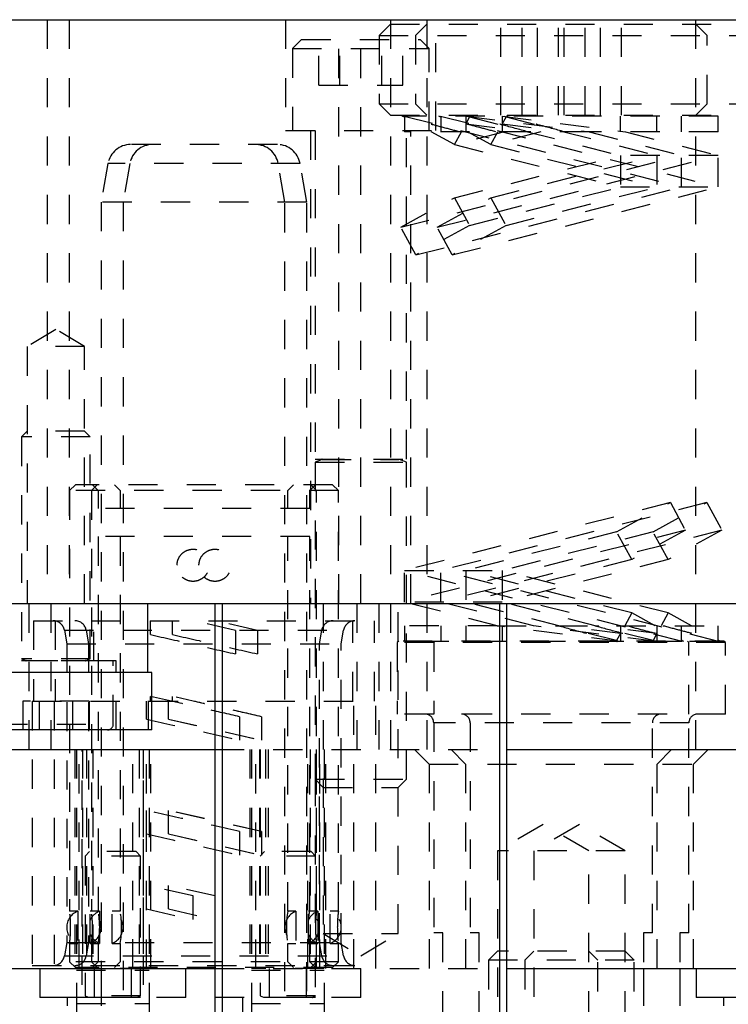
# Model space of a CAD drawing. Header units: inches. Extents: x 1880 to 2363, y -453 to -54.
# Tile 435 of 656: x 1900.26 to 1902.69, y -148.32 to -144.94. Entities that reach past the tile are written whole.
import ezdxf

# ---------------------------------------------------------------- set-up
doc = ezdxf.new("R2010")
doc.units = ezdxf.units.IN
doc.header["$LTSCALE"] = 0.5
doc.header["$MEASUREMENT"] = 0
doc.linetypes.add('HIDDEN', pattern=[0.225, 0.15, -0.075])
doc.layers.add('SID-M-H', color=4, linetype='HIDDEN')
doc.layers.add('SID-M-S', color=105, linetype='Continuous')

msp = doc.modelspace()

# ---------------------------------------------------------------- linework, layer by layer
at = {"layer": 'SID-M-H'}
for p, q in [((1900.35267, -144.9432), (1900.35267, -146.9432)), ((1900.42767, -144.9432), (1900.42767, -146.9432)), ((1901.17017, -144.9432), (1901.17017, -145.3232)), ((1901.35267, -146.9432), (1901.35267, -144.9432)), ((1901.42767, -146.9432), (1901.42767, -144.9432)), ((1901.52922, -144.9582), (1901.49017, -144.99725)), ((1901.52922, -144.9432), (1901.52922, -147.4432)), ((1901.52922, -144.9582), (1902.70112, -144.9582)), ((1901.65422, -144.9582), (1901.61517, -144.99725)), ((1901.65422, -144.9432), (1901.65422, -147.4432)), ((1901.68517, -145.3232), (1901.68517, -144.9432)), ((1901.90833, -145.2707), (1901.90833, -144.9582)), ((1901.9805, -145.2707), (1901.9805, -144.9582)), ((1902.03333, -145.2707), (1902.03333, -144.9582)), ((1902.1055, -145.2707), (1902.1055, -144.9582)), ((1902.12483, -145.2707), (1902.12483, -144.9582)), ((1902.197, -145.2707), (1902.197, -144.9582)), ((1902.24983, -145.2707), (1902.24983, -144.9582)), ((1902.322, -145.2707), (1902.322, -144.9582)), ((1902.57612, -147.4432), (1902.57612, -144.9432)), ((1902.61517, -144.99725), (1902.57612, -144.9582)), ((1901.49017, -144.99725), (1902.74017, -144.99725)), ((1901.49017, -144.99725), (1901.49017, -145.23165)), ((1901.61517, -144.99725), (1901.61517, -145.23165)), ((1902.61517, -145.23165), (1902.61517, -144.99725)), ((1901.22454, -145.0107), (1901.19329, -145.04195)), ((1901.22454, -145.0107), (1901.63079, -145.0107)), ((1901.28333, -145.16695), (1901.28333, -145.0107)), ((1901.3555, -145.16695), (1901.3555, -145.0107)), ((1901.49983, -145.16695), (1901.49983, -145.0107)), ((1901.572, -145.16695), (1901.572, -145.0107)), ((1901.66204, -145.04195), (1901.63079, -145.0107)), ((1901.19329, -145.04195), (1901.66204, -145.04195)), ((1901.19329, -145.04195), (1901.19329, -145.3232)), ((1901.66204, -145.3232), (1901.66204, -145.04195)), ((1901.28333, -145.16695), (1901.572, -145.16695)), ((1901.49017, -145.23165), (1902.74017, -145.23165)), ((1901.49017, -145.23165), (1901.52922, -145.2707)), ((1901.61517, -145.23165), (1901.65422, -145.2707)), ((1902.57612, -145.2707), (1902.61517, -145.23165)), ((1901.52922, -145.2707), (1902.70112, -145.2707)), ((1901.57767, -145.27736), (1901.57006, -145.2732)), ((1901.57624, -145.2732), (1902.52767, -145.5162)), ((1902.65267, -145.2732), (1901.57624, -145.2732)), ((1901.57767, -145.2732), (1901.57767, -145.3272)), ((1901.70267, -145.27736), (1901.69506, -145.2732)), ((1901.70124, -145.2732), (1902.65267, -145.5162)), ((1901.70267, -145.2732), (1901.70267, -145.3272)), ((1901.78767, -145.2732), (1902.21052, -145.3272)), ((1901.78767, -145.2732), (1901.78767, -145.3272)), ((1901.79528, -145.2732), (1901.8007, -145.27617)), ((1901.91267, -145.2732), (1902.33552, -145.3272)), ((1901.91267, -145.2732), (1901.91267, -145.3272)), ((1901.92028, -145.2732), (1901.9257, -145.27617)), ((1902.31767, -145.3272), (1902.31767, -145.2732)), ((1902.44267, -145.3272), (1902.44267, -145.2732)), ((1902.52767, -145.3272), (1902.52767, -145.2732)), ((1902.65267, -145.3272), (1902.65267, -145.2732)), ((1901.8007, -145.27617), (1901.78767, -145.30002)), ((1901.78767, -145.30002), (1902.00052, -145.3272)), ((1901.8007, -145.27617), (1902.31767, -145.4082)), ((1901.9257, -145.27617), (1901.91267, -145.30002)), ((1901.91267, -145.30002), (1902.12552, -145.3272)), ((1901.9257, -145.27617), (1902.44267, -145.4082)), ((1901.17017, -145.3232), (1901.68517, -145.3232)), ((1901.25567, -145.3232), (1901.25567, -146.9432)), ((1901.27142, -145.3232), (1901.27142, -146.4486)), ((1902.00052, -145.3272), (1901.57767, -145.3272)), ((1901.58392, -146.4486), (1901.58392, -145.3232)), ((1901.59967, -146.9432), (1901.59967, -145.3232)), ((1901.74891, -145.37094), (1901.66887, -145.3272)), ((1901.74891, -145.37094), (1901.77281, -145.3272)), ((1901.92016, -145.3272), (1901.74891, -145.37094)), ((1901.87391, -145.37094), (1901.79387, -145.3272)), ((1901.87391, -145.37094), (1901.89781, -145.3272)), ((1902.04516, -145.3272), (1901.87391, -145.37094)), ((1902.21052, -145.3272), (1902.52767, -145.4082)), ((1902.65267, -145.3272), (1902.21052, -145.3272)), ((1902.33552, -145.3272), (1902.65267, -145.4082)), ((1901.14185, -145.37092), (1900.63849, -145.37092)), ((1901.74891, -145.37094), (1902.31767, -145.5162)), ((1901.87391, -145.37094), (1902.44267, -145.5162)), ((1901.56463, -145.65417), (1902.52767, -145.4082)), ((1901.68963, -145.65417), (1902.65267, -145.4082)), ((1901.74891, -145.55346), (1902.31767, -145.4082)), ((1901.87391, -145.55346), (1902.44267, -145.4082)), ((1902.65267, -145.4082), (1902.31767, -145.4082)), ((1902.31767, -145.4082), (1902.31767, -145.5162)), ((1902.44267, -145.4082), (1902.44267, -145.5162)), ((1902.52767, -145.5162), (1902.52767, -145.4082)), ((1902.65267, -145.5162), (1902.65267, -145.4082)), ((1900.56094, -145.43599), (1900.53771, -145.56777)), ((1901.21939, -145.43599), (1900.56094, -145.43599)), ((1900.63594, -145.43599), (1900.61271, -145.56777)), ((1901.16763, -145.56777), (1901.14439, -145.43599)), ((1901.24263, -145.56777), (1901.21939, -145.43599)), ((1901.61642, -145.74894), (1902.52767, -145.5162)), ((1901.74142, -145.74894), (1902.65267, -145.5162)), ((1901.8007, -145.64824), (1902.31767, -145.5162)), ((1901.9257, -145.64824), (1902.44267, -145.5162)), ((1902.31767, -145.5162), (1902.65267, -145.5162)), ((1901.24263, -145.56777), (1900.53771, -145.56777)), ((1900.53771, -145.56777), (1900.53771, -148.1932)), ((1900.61271, -145.56777), (1900.61271, -149.07171)), ((1901.16763, -149.07171), (1901.16763, -145.56777)), ((1901.24263, -149.07171), (1901.24263, -145.56777)), ((1901.56463, -145.65417), (1901.74891, -145.55346)), ((1901.68963, -145.65417), (1901.87391, -145.55346)), ((1901.74891, -145.55346), (1901.8007, -145.64824)), ((1901.87391, -145.55346), (1901.9257, -145.64824)), ((1901.61642, -145.74894), (1901.56463, -145.65417)), ((1901.8007, -145.64824), (1901.61642, -145.74894)), ((1901.74142, -145.74894), (1901.68963, -145.65417)), ((1901.9257, -145.64824), (1901.74142, -145.74894)), ((1900.38234, -146.00406), (1900.28391, -146.0632)), ((1900.48077, -146.0632), (1900.38234, -146.00406)), ((1900.48077, -146.0632), (1900.28391, -146.0632)), ((1900.28391, -146.0632), (1900.28391, -146.9432)), ((1900.48077, -146.9432), (1900.48077, -146.0632)), ((1900.28391, -146.35265), (1900.26423, -146.37234)), ((1900.48077, -146.35265), (1900.28391, -146.35265)), ((1900.50045, -146.37234), (1900.48077, -146.35265)), ((1900.50045, -146.37234), (1900.26423, -146.37234)), ((1900.26423, -146.37234), (1900.26423, -147.13249)), ((1900.50045, -147.13249), (1900.50045, -146.37234)), ((1901.27142, -146.4486), (1901.58392, -146.4486)), ((1901.29497, -146.45012), (1901.27142, -146.4587)), ((1901.29497, -146.45012), (1901.55855, -146.45012)), ((1901.58392, -146.4587), (1901.56036, -146.45012)), ((1901.27142, -146.4587), (1901.58392, -146.4587)), ((1901.27142, -146.4587), (1901.27142, -147.54545)), ((1901.58392, -147.54545), (1901.58392, -146.4587)), ((1900.44912, -146.53667), (1900.42944, -146.55635)), ((1901.35089, -146.55635), (1900.42944, -146.55635)), ((1900.42944, -146.55635), (1900.42944, -147.9973)), ((1901.33121, -146.53667), (1900.44912, -146.53667)), ((1900.52412, -146.53667), (1900.50444, -146.55635)), ((1900.50444, -146.55635), (1900.50444, -147.9973)), ((1900.50818, -146.53667), (1900.52786, -146.55635)), ((1900.52786, -146.55635), (1900.52786, -146.61738)), ((1900.58318, -146.53667), (1900.60286, -146.55635)), ((1900.60286, -146.55635), (1900.60286, -146.61738)), ((1901.17747, -146.55635), (1901.19715, -146.53667)), ((1901.17747, -146.61738), (1901.17747, -146.55635)), ((1901.25247, -146.55635), (1901.27215, -146.53667)), ((1901.25247, -146.61738), (1901.25247, -146.55635)), ((1901.27589, -146.55635), (1901.25621, -146.53667)), ((1901.27589, -147.9973), (1901.27589, -146.55635)), ((1901.35089, -146.55635), (1901.33121, -146.53667)), ((1901.35089, -147.9973), (1901.35089, -146.55635)), ((1901.25247, -146.61738), (1900.52786, -146.61738)), ((1902.48891, -146.59746), (1901.57767, -146.8302)), ((1902.61391, -146.59746), (1901.70267, -146.8302)), ((1902.30463, -146.69817), (1902.48891, -146.59746)), ((1902.42963, -146.69817), (1902.61391, -146.59746)), ((1902.48891, -146.59746), (1902.5407, -146.69224)), ((1902.61391, -146.59746), (1902.6657, -146.69224)), ((1901.25247, -146.71383), (1900.52786, -146.71383)), ((1900.52786, -146.71383), (1900.52786, -147.9973)), ((1900.60286, -146.71383), (1900.60286, -147.9973)), ((1901.17747, -147.9973), (1901.17747, -146.71383)), ((1901.25247, -147.9973), (1901.25247, -146.71383)), ((1902.5407, -146.69224), (1901.57767, -146.9382)), ((1902.6657, -146.69224), (1901.70267, -146.9382)), ((1902.30463, -146.69817), (1901.78767, -146.8302)), ((1902.42963, -146.69817), (1901.91267, -146.8302)), ((1902.35642, -146.79294), (1902.30463, -146.69817)), ((1902.5407, -146.69224), (1902.35642, -146.79294)), ((1902.48142, -146.79294), (1902.42963, -146.69817)), ((1902.6657, -146.69224), (1902.48142, -146.79294)), ((1902.35642, -146.79294), (1901.78767, -146.9382)), ((1902.48142, -146.79294), (1901.91267, -146.9382)), ((1901.57767, -146.9382), (1901.57767, -146.8302)), ((1902.52909, -147.0732), (1901.57767, -146.8302)), ((1901.57767, -146.8302), (1901.91267, -146.8302)), ((1902.65409, -147.0732), (1901.70267, -146.8302)), ((1901.70267, -146.9382), (1901.70267, -146.8302)), ((1902.35642, -146.97546), (1901.78767, -146.8302)), ((1901.78767, -146.8302), (1901.78767, -146.9382)), ((1902.48142, -146.97546), (1901.91267, -146.8302)), ((1901.91267, -146.8302), (1901.91267, -146.9382)), ((1900.29017, -146.9432), (1900.29017, -147.4432)), ((1900.36517, -146.9432), (1900.36517, -147.4432)), ((1900.51226, -147.14005), (1900.51226, -146.9432)), ((1901.29917, -146.9432), (1901.29917, -148.0732)), ((1901.41517, -147.4432), (1901.41517, -146.9432)), ((1901.49017, -147.4432), (1901.49017, -146.9432)), ((1901.55617, -148.0732), (1901.55617, -146.9432)), ((1901.89481, -147.0192), (1901.57767, -146.9382)), ((1901.91267, -146.9382), (1901.57767, -146.9382)), ((1902.01981, -147.0192), (1901.70267, -146.9382)), ((1902.30463, -147.07024), (1901.78767, -146.9382)), ((1902.42963, -147.07024), (1901.91267, -146.9382)), ((1902.35642, -146.97546), (1902.33252, -147.0192)), ((1902.43646, -147.0192), (1902.35642, -146.97546)), ((1902.48142, -146.97546), (1902.45752, -147.0192)), ((1902.56146, -147.0192), (1902.48142, -146.97546)), ((1900.30542, -147.0021), (1901.47491, -147.0021)), ((1900.30542, -147.0021), (1900.30542, -147.27769)), ((1900.38042, -147.0021), (1900.38042, -147.27769)), ((1900.70721, -147.0498), (1900.70721, -147.0021)), ((1900.78221, -147.0498), (1900.78221, -147.0021)), ((1900.99812, -147.03515), (1900.85267, -147.0021)), ((1901.07312, -147.03515), (1900.92767, -147.0021)), ((1901.39991, -147.27769), (1901.39991, -147.0021)), ((1901.47491, -147.27769), (1901.47491, -147.0021)), ((1901.89481, -147.0192), (1901.57767, -147.0192)), ((1901.57767, -147.0192), (1901.57767, -147.0732)), ((1901.70267, -147.0192), (1901.70267, -147.0732)), ((1901.78767, -147.0192), (1901.78767, -147.0732)), ((1902.31767, -147.0732), (1901.89481, -147.0192)), ((1901.91267, -147.0192), (1901.91267, -147.0732)), ((1902.44267, -147.0732), (1902.01981, -147.0192)), ((1902.10481, -147.0192), (1902.65267, -147.0192)), ((1902.31767, -147.04638), (1902.10481, -147.0192)), ((1902.44267, -147.04638), (1902.22981, -147.0192)), ((1902.31767, -147.0192), (1902.31767, -147.0732)), ((1902.44267, -147.0192), (1902.44267, -147.0732)), ((1902.52767, -147.0732), (1902.52767, -147.0192)), ((1902.65267, -147.0732), (1902.65267, -147.0192)), ((1900.41145, -147.03463), (1901.36711, -147.03463)), ((1900.41145, -147.03463), (1900.4196, -147.08084)), ((1900.48645, -147.03463), (1900.4946, -147.08084)), ((1900.99812, -147.03515), (1900.99812, -147.11589)), ((1901.07312, -147.03515), (1901.07312, -147.11589)), ((1901.28574, -147.08084), (1901.29388, -147.03463)), ((1901.36074, -147.08084), (1901.36888, -147.03463)), ((1902.31767, -147.04638), (1902.30463, -147.07024)), ((1902.44267, -147.04638), (1902.42963, -147.07024)), ((1900.4196, -147.08084), (1901.36074, -147.08084)), ((1900.4196, -147.08084), (1900.4196, -148.10446)), ((1900.4946, -147.08084), (1900.4946, -148.10446)), ((1901.28574, -148.10446), (1901.28574, -147.08084)), ((1901.36074, -148.10446), (1901.36074, -147.08084)), ((1901.55767, -147.07171), (1901.55267, -147.07671)), ((1902.67767, -147.07671), (1901.55267, -147.07671)), ((1901.55267, -147.07671), (1901.55267, -147.32171)), ((1902.67267, -147.07171), (1901.55767, -147.07171)), ((1902.52909, -147.0732), (1901.57767, -147.0732)), ((1901.68267, -147.07171), (1901.67767, -147.07671)), ((1901.67767, -147.07671), (1901.67767, -147.32171)), ((1902.30463, -147.07024), (1902.31006, -147.0732)), ((1902.42963, -147.07024), (1902.43506, -147.0732)), ((1902.53528, -147.0732), (1902.52767, -147.06904)), ((1902.55267, -147.07671), (1902.54767, -147.07171)), ((1902.55267, -147.32171), (1902.55267, -147.07671)), ((1902.65409, -147.0732), (1902.55388, -147.0732)), ((1902.66028, -147.0732), (1902.65267, -147.06904)), ((1902.67767, -147.07671), (1902.67267, -147.07171)), ((1902.67767, -147.32171), (1902.67767, -147.07671)), ((1900.58903, -147.14005), (1900.17565, -147.14005)), ((1900.50045, -147.13249), (1900.26423, -147.13249)), ((1900.26423, -147.13249), (1900.27972, -147.13813)), ((1900.50045, -147.13966), (1900.26423, -147.13966)), ((1900.26423, -147.13966), (1900.26423, -147.14005)), ((1900.27972, -147.13813), (1900.48321, -147.13813)), ((1900.48496, -147.13813), (1900.50045, -147.13249)), ((1900.50045, -147.14005), (1900.50045, -147.13966)), ((1900.57919, -147.35659), (1900.57919, -147.14005)), ((1900.58903, -147.37627), (1900.58903, -147.14005)), ((1900.6995, -147.37627), (1900.6995, -147.17942)), ((1900.70721, -147.27769), (1900.70721, -147.26152)), ((1900.7784, -147.27769), (1900.70721, -147.26152)), ((1900.78221, -147.27769), (1900.78221, -147.26152)), ((1901.0873, -147.33083), (1900.78221, -147.26152)), ((1900.49599, -147.27785), (1900.26869, -147.27785)), ((1900.26869, -147.27785), (1900.26869, -147.37627)), ((1900.30149, -147.27769), (1901.47885, -147.27769)), ((1900.30149, -147.27769), (1900.30149, -148.1932)), ((1900.32551, -147.27785), (1900.32551, -147.37627)), ((1900.37649, -147.27769), (1900.37649, -148.1932)), ((1900.43917, -147.27785), (1900.43917, -147.37627)), ((1900.49599, -147.27785), (1900.49599, -147.37627)), ((1900.69304, -147.33904), (1900.69304, -147.27769)), ((1900.76804, -147.33904), (1900.76804, -147.27769)), ((1901.40385, -148.1932), (1901.40385, -147.27769)), ((1901.47885, -148.1932), (1901.47885, -147.27769)), ((1901.0123, -147.33083), (1901.0123, -147.41158)), ((1901.0873, -147.33083), (1901.0873, -147.41158)), ((1902.67767, -147.32171), (1901.55267, -147.32171)), ((1900.18549, -147.35659), (1900.57736, -147.35659)), ((1900.76804, -147.33904), (1901.0873, -147.41158)), ((1902.55267, -147.35171), (1901.67767, -147.35171)), ((1901.67767, -147.35171), (1901.67767, -148.07171)), ((1901.80267, -147.35171), (1901.80267, -148.07171)), ((1902.42767, -148.07171), (1902.42767, -147.35171)), ((1902.55267, -148.07171), (1902.55267, -147.35171)), ((1900.44767, -147.4432), (1900.44767, -148.1932)), ((1900.45267, -147.4432), (1900.45267, -149.44995)), ((1900.46267, -148.1937), (1900.46267, -147.4432)), ((1900.47267, -149.44995), (1900.47267, -147.4432)), ((1900.47385, -147.4432), (1900.47385, -148.1932)), ((1900.48767, -147.4432), (1900.48767, -148.1932)), ((1900.50967, -147.4432), (1900.50967, -148.1932)), ((1900.64567, -148.1932), (1900.64567, -147.4432)), ((1900.66767, -147.4432), (1900.66767, -148.1932)), ((1900.68149, -147.4432), (1900.68149, -148.1932)), ((1900.68267, -149.44995), (1900.68267, -147.4432)), ((1900.69267, -148.1937), (1900.69267, -147.4432)), ((1900.70267, -147.4432), (1900.70267, -149.44995)), ((1900.70767, -148.1932), (1900.70767, -147.4432)), ((1900.92767, -147.4432), (1901.92767, -147.4432)), ((1901.04767, -147.4432), (1901.04767, -148.1932)), ((1901.05267, -147.4432), (1901.05267, -149.46088)), ((1901.06767, -148.1937), (1901.06767, -147.4432)), ((1901.08089, -147.4432), (1901.08089, -148.1932)), ((1901.08267, -147.4432), (1901.08267, -148.28717)), ((1901.10069, -147.4432), (1901.10069, -148.1932)), ((1901.10967, -147.4432), (1901.10967, -148.1932)), ((1901.24567, -148.1932), (1901.24567, -147.4432)), ((1901.25464, -147.4432), (1901.25464, -148.1932)), ((1901.27267, -148.03744), (1901.27267, -147.4432)), ((1901.27444, -147.4432), (1901.27444, -148.01024)), ((1901.28767, -148.1937), (1901.28767, -147.4432)), ((1901.30267, -147.4432), (1901.30267, -149.46088)), ((1901.30767, -148.1932), (1901.30767, -147.4432)), ((1901.61204, -147.4432), (1901.66204, -147.4932)), ((1901.73704, -147.4432), (1901.78704, -147.4932)), ((1902.44329, -147.4932), (1902.49329, -147.4432)), ((1902.56829, -147.4932), (1902.61829, -147.4432)), ((1901.66204, -147.4932), (1902.56829, -147.4932)), ((1901.66204, -147.4932), (1901.66204, -148.1932)), ((1901.78704, -147.4932), (1901.78704, -148.1932)), ((1902.44329, -148.1932), (1902.44329, -147.4932)), ((1902.56829, -148.1932), (1902.56829, -147.4932)), ((1901.27142, -147.54545), (1901.58392, -147.54545)), ((1901.27142, -147.54545), (1901.29917, -147.5732)), ((1901.55617, -147.5732), (1901.58392, -147.54545)), ((1901.29917, -147.5732), (1901.55617, -147.5732)), ((1900.69304, -147.73274), (1900.69304, -147.652)), ((1900.76804, -147.73274), (1900.76804, -147.652)), ((1901.0873, -147.72453), (1900.76804, -147.652)), ((1902.05267, -147.70024), (1901.89642, -147.79046)), ((1902.17767, -147.70024), (1902.02142, -147.79046)), ((1902.20892, -147.79046), (1902.05267, -147.70024)), ((1902.33392, -147.79046), (1902.17767, -147.70024)), ((1900.76804, -147.73274), (1901.0873, -147.80528)), ((1901.0123, -147.72453), (1901.0123, -147.80528)), ((1901.0873, -147.72453), (1901.0873, -147.80528)), ((1900.49817, -147.7932), (1900.48267, -147.8087)), ((1900.65717, -147.7932), (1900.49817, -147.7932)), ((1900.67267, -147.8087), (1900.65717, -147.7932)), ((1901.09817, -147.7932), (1901.08267, -147.8087)), ((1901.25717, -147.7932), (1901.09817, -147.7932)), ((1901.27267, -147.8087), (1901.25717, -147.7932)), ((1902.33392, -147.79046), (1901.89642, -147.79046)), ((1901.89642, -147.79046), (1901.89642, -148.57171)), ((1902.02142, -147.79046), (1902.02142, -148.57171)), ((1902.20892, -148.57171), (1902.20892, -147.79046)), ((1902.33392, -148.57171), (1902.33392, -147.79046)), ((1900.67267, -147.8087), (1900.48267, -147.8087)), ((1900.48267, -147.8087), (1900.48267, -148.28717)), ((1900.67267, -148.28717), (1900.67267, -147.8087)), ((1901.27267, -147.8087), (1901.08267, -147.8087)), ((1900.69304, -147.98945), (1900.69304, -147.90871)), ((1900.85267, -147.94497), (1900.69304, -147.90871)), ((1900.76804, -147.98945), (1900.76804, -147.90871)), ((1900.92767, -147.94497), (1900.76804, -147.90871)), ((1900.85267, -148.02572), (1900.85267, -147.94497)), ((1900.45745, -147.9973), (1900.4292, -147.9973)), ((1900.49985, -148.10753), (1900.49985, -147.9973)), ((1900.53245, -147.9973), (1900.49985, -147.9973)), ((1900.60287, -147.9973), (1900.57485, -147.9973)), ((1900.69304, -147.98945), (1900.85267, -148.02572)), ((1900.76804, -147.98945), (1900.92767, -148.02572)), ((1901.20548, -147.9973), (1901.17747, -147.9973)), ((1901.20548, -147.9973), (1901.20548, -148.10753)), ((1901.24788, -148.10753), (1901.24788, -147.9973)), ((1901.28048, -147.9973), (1901.24788, -147.9973)), ((1901.32288, -148.10753), (1901.32288, -147.9973)), ((1901.35114, -147.9973), (1901.32288, -147.9973)), ((1901.27267, -149.45718), (1901.27267, -148.06737)), ((1901.29917, -148.0732), (1901.55617, -148.0732)), ((1901.29917, -148.0732), (1901.42767, -148.15041)), ((1901.42767, -148.15041), (1901.55617, -148.0732)), ((1901.70892, -148.07171), (1901.67767, -148.07171)), ((1901.70892, -148.57171), (1901.70892, -148.07171)), ((1901.83392, -148.07171), (1901.80267, -148.07171)), ((1901.83392, -148.57171), (1901.83392, -148.07171)), ((1902.42767, -148.07171), (1902.39642, -148.07171)), ((1902.39642, -148.07171), (1902.39642, -148.1932)), ((1902.55267, -148.07171), (1902.52142, -148.07171)), ((1902.52142, -148.07171), (1902.52142, -148.1932)), ((1900.4196, -148.10446), (1900.41145, -148.15067)), ((1900.4196, -148.10446), (1901.36074, -148.10446)), ((1900.4292, -148.10753), (1900.45745, -148.10753)), ((1900.42944, -148.10753), (1900.42944, -148.17052)), ((1900.4946, -148.10446), (1900.48645, -148.15067)), ((1900.49985, -148.10753), (1900.53245, -148.10753)), ((1900.50444, -148.10753), (1900.50444, -148.17052)), ((1900.52786, -148.10753), (1900.52786, -148.17052)), ((1900.57485, -148.10753), (1900.60286, -148.10753)), ((1900.60286, -148.10753), (1900.60286, -148.17052)), ((1901.17747, -148.17052), (1901.17747, -148.10753)), ((1901.17747, -148.10753), (1901.20548, -148.10753)), ((1901.24788, -148.10753), (1901.28048, -148.10753)), ((1901.25247, -148.17052), (1901.25247, -148.10753)), ((1901.27444, -148.0946), (1901.27444, -148.1932)), ((1901.27589, -148.17052), (1901.27589, -148.10753)), ((1901.29388, -148.15067), (1901.28574, -148.10446)), ((1901.32288, -148.10753), (1901.35114, -148.10753)), ((1901.35089, -148.17052), (1901.35089, -148.10753)), ((1901.36888, -148.15067), (1901.36074, -148.10446)), ((1901.89642, -148.13371), (1901.86517, -148.16496)), ((1902.33392, -148.13371), (1901.89642, -148.13371)), ((1902.02142, -148.13371), (1901.99017, -148.16496)), ((1902.24017, -148.16496), (1902.20892, -148.13371)), ((1902.36517, -148.16496), (1902.33392, -148.13371)), ((1900.41145, -148.15067), (1901.36711, -148.15067)), ((1901.35089, -148.17052), (1900.42944, -148.17052)), ((1900.42944, -148.17052), (1900.44912, -148.19021)), ((1900.50444, -148.17052), (1900.52412, -148.19021)), ((1900.52786, -148.17052), (1900.50818, -148.19021)), ((1900.60286, -148.17052), (1900.58318, -148.19021)), ((1901.19715, -148.19021), (1901.17747, -148.17052)), ((1901.27215, -148.19021), (1901.25247, -148.17052)), ((1901.25621, -148.19021), (1901.27589, -148.17052)), ((1901.33121, -148.19021), (1901.35089, -148.17052)), ((1902.36517, -148.16496), (1901.86517, -148.16496)), ((1901.86517, -148.16496), (1901.86517, -148.87194)), ((1901.99017, -148.16496), (1901.99017, -148.87194)), ((1902.24017, -148.87194), (1902.24017, -148.16496)), ((1902.36517, -148.87194), (1902.36517, -148.16496)), ((1900.30149, -148.1832), (1901.47885, -148.1832)), ((1901.33121, -148.19021), (1900.44912, -148.19021)), ((1900.70267, -148.1937), (1900.45267, -148.1937)), ((1900.45267, -148.1987), (1900.70267, -148.1987)), ((1900.51369, -148.1932), (1900.51369, -148.2932)), ((1900.64164, -148.2932), (1900.64164, -148.1932)), ((1900.82767, -148.2932), (1900.82767, -148.1932)), ((1900.92767, -148.1932), (1901.92767, -148.1932)), ((1901.30267, -148.1937), (1901.05267, -148.1937)), ((1901.05267, -148.1987), (1901.30267, -148.1987)), ((1901.11369, -148.1932), (1901.11369, -148.2932)), ((1901.24164, -148.2932), (1901.24164, -148.1932)), ((1901.42767, -148.2932), (1901.42767, -148.1932)), ((1900.67267, -148.28717), (1900.48267, -148.28717)), ((1900.48267, -148.28717), (1900.49397, -148.29128)), ((1900.67267, -148.29281), (1900.48267, -148.29281)), ((1900.48267, -148.29281), (1900.48267, -148.2932)), ((1900.49397, -148.29128), (1900.66136, -148.29128)), ((1900.82767, -148.2932), (1900.53771, -148.2932)), ((1900.66136, -148.29128), (1900.67267, -148.28717)), ((1900.67267, -148.2932), (1900.67267, -148.29281)), ((1900.73367, -148.4642), (1900.73367, -148.2932)), ((1901.42767, -148.2932), (1900.92767, -148.2932)), ((1901.02167, -148.2932), (1901.02167, -148.4642)), ((1901.27267, -148.28717), (1901.08267, -148.28717)), ((1901.08267, -148.28717), (1901.09397, -148.29128)), ((1901.08267, -149.45718), (1901.08267, -148.28717)), ((1901.27267, -148.29281), (1901.08267, -148.29281)), ((1901.09397, -148.29128), (1901.26136, -148.29128)), ((1901.26136, -148.29128), (1901.27267, -148.28717)), ((1901.33367, -148.4642), (1901.33367, -148.2932)), ((1900.45267, -148.3137), (1900.70267, -148.3137)), ((1901.05267, -148.3137), (1901.30267, -148.3137))]:
    msp.add_line(p, q, dxfattribs=at)
for centre, radius, start, end in [((1900.63849, -145.44966), 0.07874, 90, 170), ((1900.71349, -145.44966), 0.07874, 90, 170), ((1901.06685, -145.44966), 0.07874, 10, 90), ((1901.14185, -145.44966), 0.07874, 10, 90), ((1901.2947, -146.44938), 0.000787, 290, 90), ((1901.56063, -146.44938), 0.000787, 90, 250), ((1900.37268, -147.04147), 0.03937, 10, 89.99999), ((1900.44768, -147.04147), 0.03937, 10, 89.99999), ((1901.33266, -147.04147), 0.03937, 90.00001, 170), ((1901.40766, -147.04147), 0.03937, 90.00001, 170), ((1900.27945, -147.13887), 0.000787, 270, 70), ((1900.48523, -147.13887), 0.000787, 110, 270), ((1901.64767, -147.35171), 0.03, 0, 90), ((1901.77267, -147.35171), 0.03, 0, 90), ((1902.45767, -147.35171), 0.03, 90, 180), ((1902.58267, -147.35171), 0.03, 90, 180), ((1900.55951, -147.35659), 0.01969, 270, 0), ((1900.47865, -148.05241), 0.05906, 111.07679, 248.97702), ((1900.55365, -148.05241), 0.05906, 111.07679, 157.41796), ((1900.47865, -148.05241), 0.05906, 291.06173, 68.97337), ((1900.20547, -148.05241), 0.32707, 350.29778, 9.70005), ((1900.55365, -148.05241), 0.05906, 291.06173, 68.97337), ((1900.28047, -148.05241), 0.32707, 350.29778, 9.70005), ((1901.22668, -148.05241), 0.05906, 111.07679, 248.97702), ((1901.49986, -148.05242), 0.32707, 170.29778, 189.70005), ((1901.30168, -148.05241), 0.05906, 111.07679, 157.41796), ((1901.22668, -148.05241), 0.05906, 291.06173, 68.97337), ((1901.30168, -148.05241), 0.05906, 291.06173, 68.97337), ((1900.55365, -148.05241), 0.05906, 202.17861, 248.97702), ((1901.30168, -148.05241), 0.05906, 202.17861, 248.97702), ((1900.37268, -148.14383), 0.03937, 270, 350), ((1900.44768, -148.14383), 0.03937, 270, 350), ((1901.33266, -148.14383), 0.03937, 190, 270), ((1901.40766, -148.14383), 0.03937, 190, 270), ((1900.4937, -148.29202), 0.000787, 270, 70), ((1900.66163, -148.29202), 0.000787, 110, 270), ((1901.0937, -148.29202), 0.000787, 270, 70), ((1901.26163, -148.29202), 0.000787, 110, 270)]:
    msp.add_arc(centre, radius, start, end, dxfattribs=at)
for points, knots in [([(1902.00052, -145.3272), (1901.97121, -145.31936), (1901.91264, -145.30368), (1901.84134, -145.28404), (1901.81526, -145.27676), (1901.80251, -145.2732)], [0, 0, 0, 0, 0.3386652, 0.6766694, 1, 1, 1, 1]), ([(1902.12552, -145.3272), (1902.09621, -145.31936), (1902.03764, -145.30368), (1901.96634, -145.28404), (1901.94026, -145.27676), (1901.92751, -145.2732)], [0, 0, 0, 0, 0.3386652, 0.6766694, 1, 1, 1, 1]), ([(1901.76567, -145.3272), (1901.74546, -145.3219), (1901.70445, -145.31116), (1901.65486, -145.29801), (1901.61587, -145.28761), (1901.58487, -145.2793), (1901.58031, -145.27807), (1901.57767, -145.27736)], [0, 0, 0, 0, 0.18252081, 0.37034789, 0.55217756, 0.73962361, 1, 1, 1, 1]), ([(1901.89067, -145.3272), (1901.87046, -145.3219), (1901.82945, -145.31116), (1901.77986, -145.29801), (1901.74087, -145.28761), (1901.70987, -145.2793), (1901.70531, -145.27807), (1901.70267, -145.27736)], [0, 0, 0, 0, 0.18252081, 0.37034789, 0.55217756, 0.73962361, 1, 1, 1, 1]), ([(1902.21052, -145.3272), (1902.17579, -145.3272), (1902.09955, -145.3272), (1902.03543, -145.3272), (1902.00052, -145.3272)], [0, 0, 0, 0, 0.4555585, 1, 1, 1, 1]), ([(1900.79755, -146.81226), (1900.79838, -146.81948), (1900.80004, -146.83392), (1900.81278, -146.85224), (1900.83096, -146.86449), (1900.85266, -146.86881), (1900.87431, -146.8645), (1900.89264, -146.85226), (1900.90489, -146.83395), (1900.90922, -146.81229), (1900.90492, -146.79063), (1900.89268, -146.7723), (1900.87437, -146.76004), (1900.85272, -146.7557), (1900.83102, -146.76), (1900.81283, -146.77223), (1900.80005, -146.79055), (1900.79838, -146.80501), (1900.79755, -146.81226)], [0, 0, 0, 0, 0.0624859, 0.124982, 0.1874706, 0.2499489, 0.3124372, 0.3749358, 0.4374251, 0.4999038, 0.5623915, 0.6248896, 0.687378, 0.7498574, 0.812346, 0.8748441, 0.9373156, 1, 1, 1, 1]), ([(1900.87255, -146.81226), (1900.87338, -146.81948), (1900.87504, -146.83392), (1900.88778, -146.85224), (1900.90596, -146.86449), (1900.92766, -146.86881), (1900.94931, -146.8645), (1900.96764, -146.85226), (1900.97989, -146.83395), (1900.98422, -146.81229), (1900.97992, -146.79063), (1900.96768, -146.7723), (1900.94937, -146.76004), (1900.92772, -146.7557), (1900.90602, -146.76), (1900.88783, -146.77223), (1900.87505, -146.79055), (1900.87338, -146.80501), (1900.87255, -146.81226)], [0, 0, 0, 0, 0.06248594, 0.12498196, 0.18747058, 0.24994888, 0.31243725, 0.37493576, 0.43742514, 0.49990383, 0.56239149, 0.6248896, 0.68737805, 0.74985735, 0.81234601, 0.8748441, 0.9373156, 1, 1, 1, 1]), ([(1901.89481, -147.0192), (1901.92954, -147.0192), (1902.00579, -147.0192), (1902.0699, -147.0192), (1902.10481, -147.0192)], [0, 0, 0, 0, 0.4555585, 1, 1, 1, 1]), ([(1902.10481, -147.0192), (1902.13412, -147.02705), (1902.19269, -147.04272), (1902.26399, -147.06237), (1902.29007, -147.06964), (1902.30282, -147.0732)], [0, 0, 0, 0, 0.33866524, 0.67666941, 1, 1, 1, 1]), ([(1902.22981, -147.0192), (1902.25912, -147.02705), (1902.31769, -147.04272), (1902.38899, -147.06237), (1902.41507, -147.06964), (1902.42782, -147.0732)], [0, 0, 0, 0, 0.3386652, 0.6766694, 1, 1, 1, 1]), ([(1902.33966, -147.0192), (1902.35987, -147.0245), (1902.40088, -147.03525), (1902.45047, -147.0484), (1902.48946, -147.05879), (1902.52046, -147.0671), (1902.52502, -147.06833), (1902.52767, -147.06904)], [0, 0, 0, 0, 0.1825208, 0.3703479, 0.5521776, 0.7396236, 1, 1, 1, 1]), ([(1902.46466, -147.0192), (1902.48487, -147.0245), (1902.52588, -147.03525), (1902.57547, -147.0484), (1902.61446, -147.05879), (1902.64546, -147.0671), (1902.65002, -147.06833), (1902.65267, -147.06904)], [0, 0, 0, 0, 0.1825208, 0.3703479, 0.5521776, 0.7396236, 1, 1, 1, 1]), ([(1901.0123, -147.33083), (1900.97381, -147.32209), (1900.8968, -147.30459), (1900.81788, -147.28666), (1900.7784, -147.27769)], [0, 0, 0, 0, 0.4997229, 1, 1, 1, 1]), ([(1901.0873, -147.33083), (1901.04881, -147.32209), (1900.9718, -147.30459), (1900.89288, -147.28666), (1900.8534, -147.27769)], [0, 0, 0, 0, 0.4997229, 1, 1, 1, 1]), ([(1900.42944, -148.10753), (1900.42955, -148.1067), (1900.42978, -148.10504), (1900.43125, -148.0923), (1900.43264, -148.07412), (1900.43324, -148.05242), (1900.43265, -148.03077), (1900.43124, -148.01244), (1900.42983, -148.0002), (1900.42925, -147.99581), (1900.42981, -148.00035), (1900.43098, -148.00936), (1900.43156, -148.01791), (1900.43173, -148.02029)], [0, 0, 0, 0, 0.096286, 0.1925874, 0.2888776, 0.3851515, 0.4814412, 0.5777467, 0.6740378, 0.7703128, 0.8666014, 0.9629059, 1, 1, 1, 1]), ([(1900.45745, -147.9973), (1900.45745, -147.99812), (1900.45745, -147.99978), (1900.45745, -148.01253), (1900.45745, -148.03075), (1900.45745, -148.05241), (1900.45745, -148.07408), (1900.45745, -148.0923), (1900.45745, -148.10502), (1900.45745, -148.10668), (1900.45745, -148.1075)], [0, 0, 0, 0, 0.1251079, 0.2502158, 0.3753237, 0.5004317, 0.6255396, 0.7506475, 0.8757554, 1, 1, 1, 1]), ([(1900.50444, -148.10753), (1900.50455, -148.1067), (1900.50478, -148.10504), (1900.50625, -148.0923), (1900.50764, -148.07412), (1900.50824, -148.05242), (1900.50765, -148.03077), (1900.50624, -148.01244), (1900.50483, -148.0002), (1900.50425, -147.99581), (1900.50481, -148.00035), (1900.50598, -148.00936), (1900.50656, -148.01791), (1900.50673, -148.02029)], [0, 0, 0, 0, 0.096286, 0.1925874, 0.2888776, 0.3851515, 0.4814412, 0.5777467, 0.6740378, 0.7703128, 0.8666014, 0.9629059, 1, 1, 1, 1]), ([(1900.53245, -147.9973), (1900.53245, -147.99812), (1900.53245, -147.99978), (1900.53245, -148.01254), (1900.53245, -148.02959), (1900.53245, -148.04269), (1900.53245, -148.04859)], [0, 0, 0, 0, 0.2618635, 0.5237269, 0.7855904, 1, 1, 1, 1]), ([(1900.57485, -148.10753), (1900.57485, -148.1067), (1900.57485, -148.10505), (1900.57485, -148.0923), (1900.57485, -148.07408), (1900.57485, -148.05241), (1900.57485, -148.03075), (1900.57485, -148.01253), (1900.57485, -147.99979), (1900.57485, -147.99813), (1900.57485, -147.99731)], [0, 0, 0, 0, 0.1250405, 0.2500811, 0.3751216, 0.5001622, 0.6252027, 0.7502432, 0.8752838, 1, 1, 1, 1]), ([(1901.24788, -148.04866), (1901.24801, -148.04274), (1901.2483, -148.02961), (1901.25013, -148.01259), (1901.25202, -147.9998), (1901.25232, -147.99813), (1901.25247, -147.9973)], [0, 0, 0, 0, 0.2144555, 0.4761186, 0.7376445, 1, 1, 1, 1]), ([(1901.27589, -147.9973), (1901.27578, -147.99813), (1901.27556, -147.99979), (1901.27408, -148.01253), (1901.27269, -148.03071), (1901.2721, -148.05242), (1901.27268, -148.07401), (1901.27412, -148.09256), (1901.27542, -148.10399), (1901.27607, -148.10893), (1901.27589, -148.10753), (1901.27589, -148.10753)], [0, 0, 0, 0, 0.1249711, 0.249962, 0.3749385, 0.4998938, 0.6248697, 0.7498661, 0.8748436, 0.9998004, 1, 1, 1, 1]), ([(1901.28048, -147.9973), (1901.28048, -147.99812), (1901.28048, -147.99978), (1901.28048, -148.01253), (1901.28048, -148.03074), (1901.28048, -148.05243), (1901.28048, -148.07401), (1901.28048, -148.09258), (1901.28048, -148.10402), (1901.28048, -148.10893), (1901.28048, -148.10751), (1901.28048, -148.1075)], [0, 0, 0, 0, 0.1248923, 0.2497845, 0.3746768, 0.4995691, 0.6244613, 0.7493536, 0.8742459, 0.9991382, 1, 1, 1, 1]), ([(1901.35089, -147.9973), (1901.35078, -147.99813), (1901.35056, -147.99979), (1901.34908, -148.01253), (1901.34769, -148.03071), (1901.3471, -148.05242), (1901.34768, -148.07401), (1901.34912, -148.09256), (1901.35042, -148.10399), (1901.35107, -148.10893), (1901.35089, -148.10753), (1901.35089, -148.10753)], [0, 0, 0, 0, 0.1249711, 0.249962, 0.3749385, 0.4998938, 0.6248697, 0.7498661, 0.8748436, 0.9998004, 1, 1, 1, 1]), ([(1900.53245, -148.05617), (1900.53245, -148.06209), (1900.53245, -148.07522), (1900.53245, -148.09228), (1900.53245, -148.10505), (1900.53245, -148.10671), (1900.53245, -148.10753)], [0, 0, 0, 0, 0.2150533, 0.4767022, 0.7383511, 1, 1, 1, 1]), ([(1901.25247, -148.10753), (1901.25232, -148.1067), (1901.25202, -148.10505), (1901.25014, -148.0923), (1901.2483, -148.0753), (1901.24801, -148.06216), (1901.24788, -148.05624)], [0, 0, 0, 0, 0.2613827, 0.5232539, 0.7850588, 1, 1, 1, 1])]:
    msp.add_open_spline(points, degree=3, knots=knots, dxfattribs=at)
for points in [[(1900.70721, -147.0498), (1900.7557, -147.06082), (1900.85267, -147.08285), (1900.94964, -147.10488), (1900.99812, -147.11589)], [(1900.78221, -147.0498), (1900.8307, -147.06082), (1900.92767, -147.08285), (1901.02464, -147.10488), (1901.07312, -147.11589)], [(1900.69304, -147.33904), (1900.74625, -147.35113), (1900.85267, -147.37531), (1900.95909, -147.39949), (1901.0123, -147.41158)], [(1900.76804, -147.33904), (1900.82125, -147.35113), (1900.92767, -147.37531), (1901.03409, -147.39949), (1901.0873, -147.41158)], [(1901.0123, -147.72453), (1900.95909, -147.71244), (1900.85267, -147.68826), (1900.74625, -147.66409), (1900.69304, -147.652)], [(1901.0873, -147.72453), (1901.03409, -147.71244), (1900.92767, -147.68826), (1900.82125, -147.66409), (1900.76804, -147.652)], [(1900.69304, -147.73274), (1900.74625, -147.74483), (1900.85267, -147.76901), (1900.95909, -147.79319), (1901.0123, -147.80528)], [(1900.76804, -147.73274), (1900.82125, -147.74483), (1900.92767, -147.76901), (1901.03409, -147.79319), (1901.0873, -147.80528)]]:
    msp.add_open_spline(points, degree=3, dxfattribs=at)
at = {"layer": 'SID-M-S'}
for p, q in [((1897.67767, -144.9432), (1910.17767, -144.9432)), ((1897.67767, -146.9432), (1910.17767, -146.9432)), ((1900.6973, -147.17942), (1900.6973, -146.9432)), ((1900.92767, -146.9432), (1900.92767, -149.4532)), ((1900.95267, -146.9432), (1900.95267, -149.4532)), ((1901.90267, -146.9432), (1901.90267, -149.4532)), ((1901.92767, -146.9432), (1901.92767, -149.4532)), ((1900.71125, -147.17942), (1898.14604, -147.17942)), ((1900.71125, -147.37627), (1900.71125, -147.17942)), ((1900.71125, -147.37627), (1900.05759, -147.37627)), ((1900.05759, -147.4432), (1900.92767, -147.4432)), ((1901.92767, -147.4432), (1905.57767, -147.4432)), ((1900.05759, -148.1932), (1900.92767, -148.1932)), ((1900.32767, -148.1932), (1900.32767, -148.2932)), ((1900.53771, -148.1932), (1900.53771, -148.32171)), ((1901.92767, -148.1932), (1905.57767, -148.1932)), ((1902.39642, -148.1932), (1902.39642, -148.32171)), ((1902.52142, -148.1932), (1902.52142, -148.32171)), ((1902.57767, -148.1932), (1902.57767, -148.2932)), ((1900.53771, -148.2932), (1900.32767, -148.2932)), ((1900.42167, -148.2932), (1900.42167, -148.32171)), ((1903.07767, -148.2932), (1902.57767, -148.2932)), ((1902.67167, -148.2932), (1902.67167, -148.32171))]:
    msp.add_line(p, q, dxfattribs=at)

doc.saveas('drawing.dxf')
